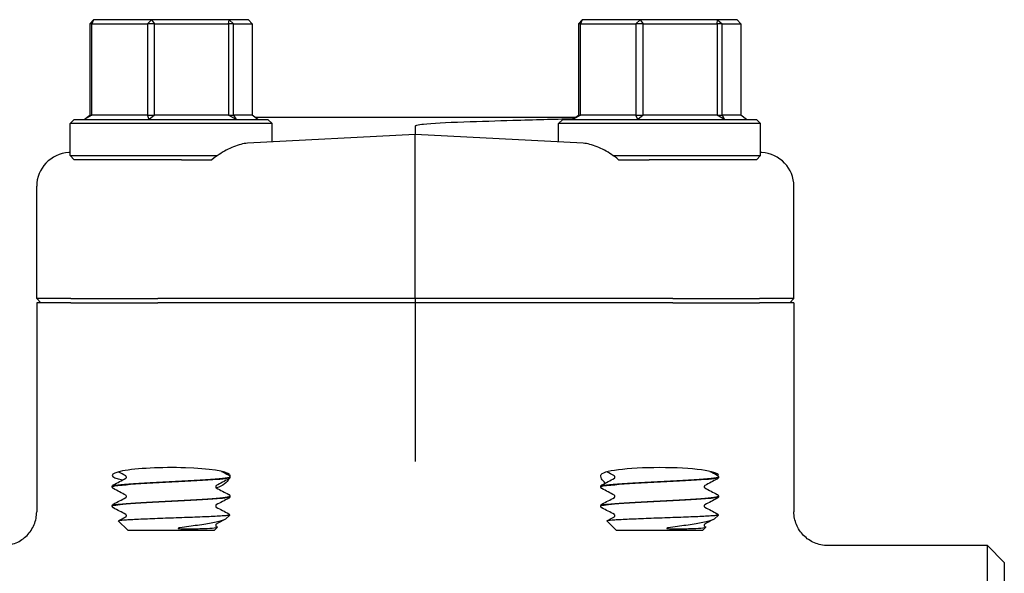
# Model space of a CAD drawing. Header units: inches. Extents: x 24 to 1128, y -74 to 748.
# Tile 401 of 557: x 732.75 to 736.41, y 275.49 to 277.54. Entities that reach past the tile are written whole.
import ezdxf

# ---------------------------------------------------------------- set-up
doc = ezdxf.new("R2010")
doc.units = ezdxf.units.IN
doc.header["$LTSCALE"] = 32
doc.header["$MEASUREMENT"] = 0
doc.layers.add('Visible (ANSI)', color=7, linetype='Continuous', lineweight=30)

msp = doc.modelspace()

# ---------------------------------------------------------------- linework, layer by layer
at = {"layer": 'Visible (ANSI)'}
for p, q in [((733.01053, 277.52829), (733.02411, 277.54391)), ((733.01802, 277.52829), (733.01053, 277.52829)), ((733.01053, 277.52829), (733.01053, 277.18954)), ((733.02411, 277.54391), (733.01802, 277.52829)), ((733.01802, 277.18954), (733.01802, 277.52829)), ((733.01802, 277.52829), (733.2242, 277.52829)), ((733.23979, 277.54391), (733.02411, 277.54391)), ((733.2242, 277.52829), (733.23979, 277.54391)), ((733.25046, 277.52829), (733.2242, 277.52829)), ((733.2242, 277.52829), (733.2242, 277.18954)), ((733.23979, 277.54391), (733.25046, 277.52829)), ((733.5276, 277.54391), (733.23979, 277.54391)), ((733.25046, 277.18954), (733.25046, 277.52829)), ((733.25046, 277.52829), (733.52557, 277.52829)), ((733.52557, 277.52829), (733.5276, 277.54391)), ((733.54435, 277.52829), (733.52557, 277.52829)), ((733.52557, 277.52829), (733.52557, 277.18954)), ((733.5276, 277.54391), (733.54435, 277.52829)), ((733.59971, 277.54391), (733.5276, 277.54391)), ((733.54435, 277.18954), (733.54435, 277.52829)), ((733.54435, 277.52829), (733.61329, 277.52829)), ((733.61329, 277.52829), (733.59971, 277.54391)), ((733.61329, 277.52829), (733.61329, 277.18954)), ((734.82489, 277.52829), (734.83847, 277.54391)), ((734.83238, 277.52829), (734.82489, 277.52829)), ((734.82489, 277.52829), (734.82489, 277.18954)), ((734.83847, 277.54391), (734.83238, 277.52829)), ((734.83238, 277.18954), (734.83238, 277.52829)), ((734.83238, 277.52829), (735.03855, 277.52829)), ((735.05415, 277.54391), (734.83847, 277.54391)), ((735.03855, 277.52829), (735.05415, 277.54391)), ((735.06482, 277.52829), (735.03855, 277.52829)), ((735.03855, 277.52829), (735.03855, 277.18954)), ((735.05415, 277.54391), (735.06482, 277.52829)), ((735.34195, 277.54391), (735.05415, 277.54391)), ((735.06482, 277.18954), (735.06482, 277.52829)), ((735.06482, 277.52829), (735.33993, 277.52829)), ((735.33993, 277.52829), (735.34195, 277.54391)), ((735.35871, 277.52829), (735.33993, 277.52829)), ((735.33993, 277.52829), (735.33993, 277.18954)), ((735.34195, 277.54391), (735.35871, 277.52829)), ((735.41407, 277.54391), (735.34195, 277.54391)), ((735.35871, 277.18954), (735.35871, 277.52829)), ((735.35871, 277.52829), (735.42765, 277.52829)), ((735.42765, 277.52829), (735.41407, 277.54391)), ((735.42765, 277.52829), (735.42765, 277.18954)), ((732.98943, 277.17391), (733.01053, 277.18954)), ((733.01802, 277.18954), (732.98943, 277.17391)), ((733.01053, 277.18954), (733.01802, 277.18954)), ((733.2242, 277.18954), (733.01802, 277.18954)), ((733.2311, 277.17391), (733.2242, 277.18954)), ((733.2242, 277.18954), (733.25046, 277.18954)), ((733.25046, 277.18954), (733.2311, 277.17391)), ((733.52557, 277.18954), (733.25046, 277.18954)), ((733.55358, 277.17391), (733.52557, 277.18954)), ((733.52557, 277.18954), (733.54435, 277.18954)), ((733.54435, 277.18954), (733.55358, 277.17391)), ((733.61329, 277.18954), (733.54435, 277.18954)), ((733.63439, 277.17391), (733.61329, 277.18954)), ((734.80379, 277.17391), (734.82489, 277.18954)), ((734.83238, 277.18954), (734.80379, 277.17391)), ((734.82489, 277.18954), (734.83238, 277.18954)), ((735.03855, 277.18954), (734.83238, 277.18954)), ((735.04546, 277.17391), (735.03855, 277.18954)), ((735.03855, 277.18954), (735.06482, 277.18954)), ((735.06482, 277.18954), (735.04546, 277.17391)), ((735.33993, 277.18954), (735.06482, 277.18954)), ((735.36794, 277.17391), (735.33993, 277.18954)), ((735.33993, 277.18954), (735.35871, 277.18954)), ((735.35871, 277.18954), (735.36794, 277.17391)), ((735.42765, 277.18954), (735.35871, 277.18954)), ((735.44875, 277.17391), (735.42765, 277.18954)), ((732.95254, 277.17391), (732.93691, 277.15829)), ((733.68691, 277.15829), (732.93691, 277.15829)), ((732.93691, 277.03954), (732.93691, 277.15829)), ((732.95254, 277.17391), (733.67129, 277.17391)), ((734.81223, 277.18016), (733.62596, 277.18016)), ((733.67129, 277.17391), (733.68691, 277.15829)), ((733.68691, 277.08977), (733.68691, 277.15829)), ((734.76689, 277.17391), (734.75127, 277.15829)), ((735.50127, 277.15829), (734.75127, 277.15829)), ((734.75127, 277.08977), (734.75127, 277.15829)), ((734.76689, 277.17391), (735.48564, 277.17391)), ((735.48564, 277.17391), (735.50127, 277.15829)), ((735.50127, 277.03954), (735.50127, 277.15829)), ((734.21909, 277.11766), (733.59556, 277.08499)), ((734.21909, 277.14892), (734.21909, 277.11766)), ((734.84262, 277.08499), (734.21909, 277.11766)), ((734.21909, 276.99336), (734.21909, 277.11766)), ((732.93691, 277.05047), (732.9324, 277.05023)), ((732.95254, 277.02391), (732.93691, 277.03954)), ((732.93691, 277.03954), (733.4844, 277.03954)), ((734.95378, 277.03954), (735.50127, 277.03954)), ((735.48564, 277.02391), (735.50127, 277.03954)), ((735.50578, 277.05023), (735.50127, 277.05047)), ((733.35035, 277.02391), (732.95254, 277.02391)), ((733.35035, 277.02391), (733.46384, 277.02391)), ((734.97434, 277.02391), (735.08783, 277.02391)), ((735.48564, 277.02391), (735.08783, 277.02391)), ((734.21909, 276.50829), (734.21909, 276.99336)), ((732.81284, 276.50829), (732.81284, 276.92529)), ((735.62534, 276.50829), (735.62534, 276.92529)), ((732.81284, 276.50829), (732.8286, 276.49266)), ((732.94019, 276.50829), (732.81284, 276.50829)), ((732.81284, 276.49266), (732.81284, 275.71629)), ((732.94019, 276.49266), (732.81284, 276.49266)), ((732.94019, 276.50829), (733.26243, 276.50829)), ((732.94019, 276.49266), (733.26243, 276.49266)), ((734.21909, 276.50829), (733.26243, 276.50829)), ((734.21909, 276.49266), (733.26243, 276.49266)), ((735.17575, 276.50829), (734.21909, 276.50829)), ((734.21909, 276.50829), (734.21909, 276.49266)), ((734.21909, 276.49266), (734.21909, 276.02743)), ((735.17575, 276.49266), (734.21909, 276.49266)), ((735.17575, 276.50829), (735.49799, 276.50829)), ((735.17575, 276.49266), (735.49799, 276.49266)), ((735.62534, 276.50829), (735.49799, 276.50829)), ((735.62534, 276.49266), (735.49799, 276.49266)), ((735.62534, 276.50829), (735.60958, 276.49266)), ((735.62534, 276.49266), (735.62534, 275.71629)), ((734.21909, 276.02743), (734.21909, 275.90321)), ((733.53066, 275.8459), (733.53066, 275.84524)), ((735.34502, 275.8459), (735.34502, 275.84524)), ((733.09316, 275.81015), (733.09316, 275.80949)), ((734.90752, 275.81015), (734.90752, 275.80949)), ((733.53066, 275.7744), (733.53066, 275.77374)), ((735.34502, 275.7744), (735.34502, 275.77374)), ((733.09316, 275.73865), (733.09316, 275.73799)), ((734.90752, 275.73865), (734.90752, 275.73799)), ((733.51578, 275.69071), (733.53028, 275.70485)), ((735.33014, 275.69071), (735.34464, 275.70485)), ((733.1509, 275.64891), (733.11609, 275.68287)), ((733.47292, 275.64891), (733.48384, 275.65956)), ((733.47993, 275.66232), (733.48343, 275.66049)), ((734.96526, 275.64891), (734.93044, 275.68287)), ((735.28728, 275.64891), (735.29819, 275.65956)), ((735.29429, 275.66232), (735.29778, 275.66049)), ((733.1509, 275.64891), (733.47292, 275.64891)), ((734.96526, 275.64891), (735.28728, 275.64891)), ((736.34409, 275.59141), (735.75144, 275.59141)), ((736.40659, 275.52891), (736.34409, 275.59141)), ((736.34409, 273.64391), (736.34409, 275.59141)), ((736.40659, 275.52891), (736.40659, 273.70641))]:
    msp.add_line(p, q, dxfattribs=at)
for centre, major_axis, ratio, start_param, end_param in [((732.93894, 276.9254), (-0.12593, -0.0066), 0.9912318, 4.712389, 6.2312837), ((735.49924, 276.9254), (0.12593, -0.0066), 0.9912318, 0.0519016, 1.5707963), ((733.31191, 275.85196), (0.21875, 0), 0.1316525, 0.1108904, 3.7549812), ((735.12627, 275.85196), (0.21875, 0), 0.1316525, 6.1892377, 9.3138876)]:
    msp.add_ellipse(centre, major_axis=major_axis, ratio=ratio, start_param=start_param, end_param=end_param, dxfattribs=at)
for points, knots in [([(734.21909, 277.14892), (734.21909, 277.14909), (734.21913, 277.14926), (734.2193, 277.14963), (734.21944, 277.14981), (734.21992, 277.15029), (734.22034, 277.15057), (734.22182, 277.15139), (734.22329, 277.15189), (734.231, 277.15412), (734.2415, 277.15548), (734.28089, 277.15981), (734.33407, 277.16247), (734.39909, 277.16465)], [0, 0, 0, 0, 0.00152658, 0.00152658, 0.00347355, 0.00347355, 0.00712444, 0.00712444, 0.01690708, 0.01690708, 0.05959749, 0.05959749, 0.22400496, 0.22400496, 0.22400496, 0.22400496]), ([(734.39909, 277.16465), (734.46196, 277.16675), (734.523, 277.16871), (734.66225, 277.17291), (734.73625, 277.1749), (734.80234, 277.17642), (734.80484, 277.17648), (734.80733, 277.17654)], [3.1568039, 3.1568039, 3.1568039, 3.1568039, 3.6500368, 3.6500368, 4.3433226, 4.3433226, 4.370872, 4.370872, 4.370872, 4.370872]), ([(733.59556, 277.08499), (733.58009, 277.08417), (733.56241, 277.07965), (733.52588, 277.06492), (733.50702, 277.05466), (733.48164, 277.03779), (733.47259, 277.03121), (733.46384, 277.02391)], [0.5162883, 0.5162883, 0.5162883, 0.5162883, 0.68070555, 0.68070555, 0.84790607, 0.84790607, 0.93136202, 0.93136202, 0.93136202, 0.93136202]), ([(734.97434, 277.02391), (734.96559, 277.03121), (734.95654, 277.03779), (734.93116, 277.05466), (734.9123, 277.06492), (734.87577, 277.07965), (734.85809, 277.08417), (734.84262, 277.08499)], [1.37086357, 1.37086357, 1.37086357, 1.37086357, 1.45431952, 1.45431952, 1.62152004, 1.62152004, 1.78593729, 1.78593729, 1.78593729, 1.78593729]), ([(733.09342, 275.80946), (733.09351, 275.81172), (733.10628, 275.81398), (733.1306, 275.81624), (733.16655, 275.81959), (733.22703, 275.82293), (733.291, 275.82627), (733.35495, 275.82961), (733.42115, 275.83296), (733.46658, 275.8363), (733.50708, 275.83928), (733.53038, 275.84226), (733.53061, 275.84524)], [14.1348503, 14.1348503, 14.1348503, 14.1348503, 14.7308693, 14.7308693, 14.7308693, 15.6122213, 15.6122213, 15.6122213, 16.4933178, 16.4933178, 16.4933178, 17.2787596, 17.2787596, 17.2787596, 17.2787596]), ([(733.53064, 275.84593), (733.53066, 275.84567), (733.53051, 275.84541), (733.53019, 275.84515), (733.52596, 275.84182), (733.49198, 275.83848), (733.44002, 275.83515), (733.38816, 275.83182), (733.31938, 275.82849), (733.25743, 275.82517), (733.19559, 275.82184), (733.14171, 275.81852), (733.11431, 275.8152), (733.10044, 275.81352), (733.0935, 275.81184), (733.09349, 275.81015)], [-23.5642615, -23.5642615, -23.5642615, -23.5642615, -23.4959687, -23.4959687, -23.4959687, -22.6167864, -22.6167864, -22.6167864, -21.7394211, -21.7394211, -21.7394211, -20.8637276, -20.8637276, -20.8637276, -20.4203522, -20.4203522, -20.4203522, -20.4203522]), ([(733.14612, 275.84557), (733.14612, 275.84695), (733.14555, 275.84825), (733.14462, 275.84953), (733.14426, 275.84981), (733.14395, 275.85004), (733.14389, 275.85007), (733.14389, 275.85007)], [0, 0, 0, 0, 0.022828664, 0.022828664, 0.041633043, 0.041633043, 0.054614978, 0.054614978, 0.054614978, 0.054614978]), ([(733.14389, 275.84107), (733.14389, 275.84107), (733.14413, 275.84117), (733.14489, 275.84196), (733.14525, 275.84242), (733.14588, 275.84375), (733.14612, 275.84465), (733.14612, 275.84557)], [0.002645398, 0.002645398, 0.002645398, 0.002645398, 0.027589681, 0.027589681, 0.042171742, 0.042171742, 0.057287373, 0.057287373, 0.057287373, 0.057287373]), ([(733.5265, 275.83872), (733.52301, 275.83281), (733.51742, 275.82626), (733.50231, 275.81425), (733.49239, 275.80868), (733.48021, 275.80518)], [0.17588334, 0.17588334, 0.17588334, 0.17588334, 0.32081632, 0.32081632, 0.47288143, 0.47288143, 0.47288143, 0.47288143]), ([(733.52595, 275.85271), (733.52674, 275.8523), (733.52758, 275.8518), (733.52898, 275.85036), (733.52948, 275.84972), (733.53031, 275.84806), (733.53061, 275.84701), (733.53066, 275.84593)], [0, 0, 0, 0, 0.028459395, 0.028459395, 0.043235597, 0.043235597, 0.058545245, 0.058545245, 0.058545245, 0.058545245]), ([(733.53066, 275.84521), (733.5306, 275.84375), (733.53005, 275.84238), (733.52881, 275.84051), (733.52814, 275.8399), (733.52698, 275.839), (733.52646, 275.83869), (733.52595, 275.83843)], [0, 0, 0, 0, 0.020588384, 0.020588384, 0.04017257, 0.04017257, 0.058516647, 0.058516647, 0.058516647, 0.058516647]), ([(733.52932, 275.85515), (733.53049, 275.85376), (733.53088, 275.85169), (733.53049, 275.84872), (733.53041, 275.84828), (733.53032, 275.84784)], [0, 0, 0, 0, 0.081333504, 0.081333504, 0.094797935, 0.094797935, 0.094797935, 0.094797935]), ([(734.92456, 275.82341), (734.91849, 275.82884), (734.91399, 275.83457), (734.90734, 275.8465), (734.90644, 275.85229), (734.90886, 275.85515)], [0.71251652, 0.71251652, 0.71251652, 0.71251652, 0.82602783, 0.82602783, 0.97703961, 0.97703961, 0.97703961, 0.97703961]), ([(734.90778, 275.80946), (734.90786, 275.81172), (734.92064, 275.81398), (734.94495, 275.81624), (734.9809, 275.81959), (735.04139, 275.82293), (735.10536, 275.82627), (735.16931, 275.82961), (735.23551, 275.83296), (735.28094, 275.8363), (735.32144, 275.83928), (735.34474, 275.84226), (735.34497, 275.84524)], [14.1348503, 14.1348503, 14.1348503, 14.1348503, 14.7308693, 14.7308693, 14.7308693, 15.6122213, 15.6122213, 15.6122213, 16.4933178, 16.4933178, 16.4933178, 17.2787596, 17.2787596, 17.2787596, 17.2787596]), ([(735.34499, 275.84593), (735.34502, 275.84567), (735.34487, 275.84541), (735.34454, 275.84515), (735.34032, 275.84182), (735.30634, 275.83848), (735.25437, 275.83515), (735.20251, 275.83182), (735.13374, 275.82849), (735.07178, 275.82517), (735.00994, 275.82184), (734.95606, 275.81852), (734.92867, 275.8152), (734.9148, 275.81352), (734.90785, 275.81184), (734.90785, 275.81015)], [-23.5642615, -23.5642615, -23.5642615, -23.5642615, -23.4959687, -23.4959687, -23.4959687, -22.6167864, -22.6167864, -22.6167864, -21.7394211, -21.7394211, -21.7394211, -20.8637276, -20.8637276, -20.8637276, -20.4203522, -20.4203522, -20.4203522, -20.4203522]), ([(734.96047, 275.84557), (734.96047, 275.84695), (734.95991, 275.84825), (734.95897, 275.84953), (734.95862, 275.84981), (734.95831, 275.85004), (734.95825, 275.85007), (734.95825, 275.85007)], [0, 0, 0, 0, 0.022828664, 0.022828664, 0.041633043, 0.041633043, 0.054614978, 0.054614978, 0.054614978, 0.054614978]), ([(734.95825, 275.84107), (734.95825, 275.84107), (734.95849, 275.84117), (734.95924, 275.84196), (734.95961, 275.84242), (734.96024, 275.84375), (734.96047, 275.84465), (734.96047, 275.84557)], [0.002645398, 0.002645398, 0.002645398, 0.002645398, 0.027589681, 0.027589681, 0.042171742, 0.042171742, 0.057287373, 0.057287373, 0.057287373, 0.057287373]), ([(735.34031, 275.85271), (735.34109, 275.8523), (735.34194, 275.8518), (735.34334, 275.85036), (735.34383, 275.84972), (735.34466, 275.84806), (735.34497, 275.84701), (735.34502, 275.84593)], [0, 0, 0, 0, 0.028459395, 0.028459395, 0.043235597, 0.043235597, 0.058545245, 0.058545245, 0.058545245, 0.058545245]), ([(735.34502, 275.84521), (735.34495, 275.84375), (735.34441, 275.84238), (735.34316, 275.84051), (735.3425, 275.8399), (735.34134, 275.839), (735.34081, 275.83869), (735.34031, 275.83843)], [0, 0, 0, 0, 0.020588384, 0.020588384, 0.04017257, 0.04017257, 0.058516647, 0.058516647, 0.058516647, 0.058516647]), ([(733.09316, 275.81018), (733.09323, 275.81164), (733.09377, 275.81301), (733.09502, 275.81488), (733.09568, 275.81549), (733.09684, 275.81639), (733.09737, 275.8167), (733.09787, 275.81696)], [0, 0, 0, 0, 0.020588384, 0.020588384, 0.04017257, 0.04017257, 0.058516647, 0.058516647, 0.058516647, 0.058516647]), ([(733.09787, 275.80268), (733.09709, 275.80309), (733.09624, 275.80359), (733.09484, 275.80504), (733.09435, 275.80567), (733.09352, 275.80733), (733.09321, 275.80838), (733.09316, 275.80946)], [0, 0, 0, 0, 0.028459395, 0.028459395, 0.043235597, 0.043235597, 0.058545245, 0.058545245, 0.058545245, 0.058545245]), ([(733.47993, 275.81432), (733.47993, 275.81432), (733.47969, 275.81422), (733.47894, 275.81343), (733.47857, 275.81297), (733.47794, 275.81164), (733.47771, 275.81074), (733.47771, 275.80982)], [0.002645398, 0.002645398, 0.002645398, 0.002645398, 0.027589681, 0.027589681, 0.042171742, 0.042171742, 0.057287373, 0.057287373, 0.057287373, 0.057287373]), ([(733.47771, 275.80982), (733.47771, 275.80844), (733.47827, 275.80714), (733.47921, 275.80586), (733.47956, 275.80559), (733.47987, 275.80536), (733.47993, 275.80532), (733.47993, 275.80532)], [0, 0, 0, 0, 0.022828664, 0.022828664, 0.041633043, 0.041633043, 0.054614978, 0.054614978, 0.054614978, 0.054614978]), ([(734.90752, 275.81018), (734.90758, 275.81164), (734.90813, 275.81301), (734.90937, 275.81488), (734.91004, 275.81549), (734.9112, 275.81639), (734.91172, 275.8167), (734.91223, 275.81696)], [0, 0, 0, 0, 0.020588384, 0.020588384, 0.04017257, 0.04017257, 0.058516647, 0.058516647, 0.058516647, 0.058516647]), ([(734.91223, 275.80268), (734.91144, 275.80309), (734.9106, 275.80359), (734.9092, 275.80504), (734.9087, 275.80567), (734.90787, 275.80733), (734.90757, 275.80838), (734.90752, 275.80946)], [0, 0, 0, 0, 0.028459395, 0.028459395, 0.043235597, 0.043235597, 0.058545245, 0.058545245, 0.058545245, 0.058545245]), ([(735.29429, 275.81432), (735.29429, 275.81432), (735.29405, 275.81422), (735.29329, 275.81343), (735.29293, 275.81297), (735.2923, 275.81164), (735.29206, 275.81074), (735.29206, 275.80982)], [0.002645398, 0.002645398, 0.002645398, 0.002645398, 0.027589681, 0.027589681, 0.042171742, 0.042171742, 0.057287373, 0.057287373, 0.057287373, 0.057287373]), ([(735.29206, 275.80982), (735.29206, 275.80844), (735.29263, 275.80714), (735.29356, 275.80586), (735.29392, 275.80559), (735.29423, 275.80536), (735.29429, 275.80532), (735.29429, 275.80532)], [0, 0, 0, 0, 0.022828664, 0.022828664, 0.041633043, 0.041633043, 0.054614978, 0.054614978, 0.054614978, 0.054614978]), ([(733.09331, 275.73796), (733.09346, 275.74062), (733.11162, 275.74329), (733.14461, 275.74595), (733.1861, 275.7493), (733.25025, 275.75265), (733.31464, 275.756), (733.37902, 275.75935), (733.44239, 275.7627), (733.48264, 275.76605), (733.51343, 275.76861), (733.53023, 275.77117), (733.53049, 275.77374)], [7.851665, 7.851665, 7.851665, 7.851665, 8.5540503, 8.5540503, 8.5540503, 9.4372578, 9.4372578, 9.4372578, 10.320193, 10.320193, 10.320193, 10.9955743, 10.9955743, 10.9955743, 10.9955743]), ([(733.53063, 275.77443), (733.53055, 275.7714), (733.50653, 275.76837), (733.46493, 275.76535), (733.4193, 275.76202), (733.35338, 275.7587), (733.28985, 275.75538), (733.22653, 275.75207), (733.16677, 275.74876), (733.131, 275.74545), (733.10653, 275.74318), (733.09361, 275.74092), (733.09342, 275.73865)], [-17.2810762, -17.2810762, -17.2810762, -17.2810762, -16.4826805, -16.4826805, -16.4826805, -15.6069384, -15.6069384, -15.6069384, -14.7341258, -14.7341258, -14.7341258, -14.1371669, -14.1371669, -14.1371669, -14.1371669]), ([(733.14612, 275.77407), (733.14612, 275.77545), (733.14555, 275.77675), (733.14462, 275.77803), (733.14426, 275.77831), (733.14395, 275.77854), (733.14389, 275.77857), (733.14389, 275.77857)], [0, 0, 0, 0, 0.022828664, 0.022828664, 0.041633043, 0.041633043, 0.054614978, 0.054614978, 0.054614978, 0.054614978]), ([(733.14389, 275.76957), (733.14389, 275.76957), (733.14413, 275.76967), (733.14489, 275.77046), (733.14525, 275.77092), (733.14588, 275.77225), (733.14612, 275.77315), (733.14612, 275.77407)], [0.002645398, 0.002645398, 0.002645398, 0.002645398, 0.027589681, 0.027589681, 0.042171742, 0.042171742, 0.057287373, 0.057287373, 0.057287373, 0.057287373]), ([(733.52595, 275.78121), (733.52674, 275.7808), (733.52758, 275.7803), (733.52898, 275.77886), (733.52948, 275.77822), (733.53031, 275.77656), (733.53061, 275.77551), (733.53066, 275.77443)], [0, 0, 0, 0, 0.028459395, 0.028459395, 0.043235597, 0.043235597, 0.058545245, 0.058545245, 0.058545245, 0.058545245]), ([(733.53066, 275.77371), (733.5306, 275.77225), (733.53005, 275.77088), (733.52881, 275.76901), (733.52814, 275.7684), (733.52698, 275.7675), (733.52646, 275.76719), (733.52595, 275.76693)], [0, 0, 0, 0, 0.020588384, 0.020588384, 0.04017257, 0.04017257, 0.058516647, 0.058516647, 0.058516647, 0.058516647]), ([(734.90766, 275.73796), (734.90782, 275.74062), (734.92597, 275.74329), (734.95897, 275.74595), (735.00046, 275.7493), (735.0646, 275.75265), (735.129, 275.756), (735.19337, 275.75935), (735.25674, 275.7627), (735.297, 275.76605), (735.32778, 275.76861), (735.34459, 275.77117), (735.34484, 275.77374)], [7.851665, 7.851665, 7.851665, 7.851665, 8.5540503, 8.5540503, 8.5540503, 9.4372578, 9.4372578, 9.4372578, 10.320193, 10.320193, 10.320193, 10.9955743, 10.9955743, 10.9955743, 10.9955743]), ([(735.34498, 275.77443), (735.3449, 275.7714), (735.32089, 275.76837), (735.27929, 275.76535), (735.23365, 275.76202), (735.16774, 275.7587), (735.10421, 275.75538), (735.04089, 275.75207), (734.98113, 275.74876), (734.94535, 275.74545), (734.92088, 275.74318), (734.90797, 275.74092), (734.90778, 275.73865)], [-17.2810762, -17.2810762, -17.2810762, -17.2810762, -16.4826805, -16.4826805, -16.4826805, -15.6069384, -15.6069384, -15.6069384, -14.7341258, -14.7341258, -14.7341258, -14.1371669, -14.1371669, -14.1371669, -14.1371669]), ([(734.96047, 275.77407), (734.96047, 275.77545), (734.95991, 275.77675), (734.95897, 275.77803), (734.95862, 275.77831), (734.95831, 275.77854), (734.95825, 275.77857), (734.95825, 275.77857)], [0, 0, 0, 0, 0.022828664, 0.022828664, 0.041633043, 0.041633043, 0.054614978, 0.054614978, 0.054614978, 0.054614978]), ([(734.95825, 275.76957), (734.95825, 275.76957), (734.95849, 275.76967), (734.95924, 275.77046), (734.95961, 275.77092), (734.96024, 275.77225), (734.96047, 275.77315), (734.96047, 275.77407)], [0.002645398, 0.002645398, 0.002645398, 0.002645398, 0.027589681, 0.027589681, 0.042171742, 0.042171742, 0.057287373, 0.057287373, 0.057287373, 0.057287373]), ([(735.34031, 275.78121), (735.34109, 275.7808), (735.34194, 275.7803), (735.34334, 275.77886), (735.34383, 275.77822), (735.34466, 275.77656), (735.34497, 275.77551), (735.34502, 275.77443)], [0, 0, 0, 0, 0.028459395, 0.028459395, 0.043235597, 0.043235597, 0.058545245, 0.058545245, 0.058545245, 0.058545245]), ([(735.34502, 275.77371), (735.34495, 275.77225), (735.34441, 275.77088), (735.34316, 275.76901), (735.3425, 275.7684), (735.34134, 275.7675), (735.34081, 275.76719), (735.34031, 275.76693)], [0, 0, 0, 0, 0.020588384, 0.020588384, 0.04017257, 0.04017257, 0.058516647, 0.058516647, 0.058516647, 0.058516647]), ([(733.09316, 275.73868), (733.09323, 275.74014), (733.09377, 275.74151), (733.09502, 275.74338), (733.09568, 275.74399), (733.09684, 275.74489), (733.09737, 275.7452), (733.09787, 275.74546)], [0, 0, 0, 0, 0.020588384, 0.020588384, 0.04017257, 0.04017257, 0.058516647, 0.058516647, 0.058516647, 0.058516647]), ([(733.09787, 275.73118), (733.09709, 275.73159), (733.09624, 275.73209), (733.09484, 275.73354), (733.09435, 275.73417), (733.09352, 275.73583), (733.09321, 275.73688), (733.09316, 275.73796)], [0, 0, 0, 0, 0.028459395, 0.028459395, 0.043235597, 0.043235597, 0.058545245, 0.058545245, 0.058545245, 0.058545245]), ([(733.47993, 275.74282), (733.47993, 275.74282), (733.47969, 275.74272), (733.47894, 275.74193), (733.47857, 275.74147), (733.47794, 275.74014), (733.47771, 275.73924), (733.47771, 275.73832)], [0.002645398, 0.002645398, 0.002645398, 0.002645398, 0.027589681, 0.027589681, 0.042171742, 0.042171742, 0.057287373, 0.057287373, 0.057287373, 0.057287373]), ([(733.47771, 275.73832), (733.47771, 275.73694), (733.47827, 275.73564), (733.47921, 275.73436), (733.47956, 275.73409), (733.47987, 275.73386), (733.47993, 275.73382), (733.47993, 275.73382)], [0, 0, 0, 0, 0.022828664, 0.022828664, 0.041633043, 0.041633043, 0.054614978, 0.054614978, 0.054614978, 0.054614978]), ([(734.90752, 275.73868), (734.90758, 275.74014), (734.90813, 275.74151), (734.90937, 275.74338), (734.91004, 275.74399), (734.9112, 275.74489), (734.91172, 275.7452), (734.91223, 275.74546)], [0, 0, 0, 0, 0.020588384, 0.020588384, 0.04017257, 0.04017257, 0.058516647, 0.058516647, 0.058516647, 0.058516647]), ([(734.91223, 275.73118), (734.91144, 275.73159), (734.9106, 275.73209), (734.9092, 275.73354), (734.9087, 275.73417), (734.90787, 275.73583), (734.90757, 275.73688), (734.90752, 275.73796)], [0, 0, 0, 0, 0.028459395, 0.028459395, 0.043235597, 0.043235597, 0.058545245, 0.058545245, 0.058545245, 0.058545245]), ([(735.29429, 275.74282), (735.29429, 275.74282), (735.29405, 275.74272), (735.29329, 275.74193), (735.29293, 275.74147), (735.2923, 275.74014), (735.29206, 275.73924), (735.29206, 275.73832)], [0.002645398, 0.002645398, 0.002645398, 0.002645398, 0.027589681, 0.027589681, 0.042171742, 0.042171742, 0.057287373, 0.057287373, 0.057287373, 0.057287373]), ([(735.29206, 275.73832), (735.29206, 275.73694), (735.29263, 275.73564), (735.29356, 275.73436), (735.29392, 275.73409), (735.29423, 275.73386), (735.29429, 275.73382), (735.29429, 275.73382)], [0, 0, 0, 0, 0.022828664, 0.022828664, 0.041633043, 0.041633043, 0.054614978, 0.054614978, 0.054614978, 0.054614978]), ([(732.68674, 275.59141), (732.68684, 275.59141), (732.68695, 275.59141), (732.6956, 275.59144), (732.70413, 275.59232), (732.72086, 275.59577), (732.72903, 275.59833), (732.7519, 275.60814), (732.76555, 275.61743), (732.78839, 275.64062), (732.79741, 275.65425), (732.80969, 275.68417), (732.81284, 275.70015), (732.81284, 275.71629)], [-0.00080906, -0.00080906, -0.00080906, -0.00080906, 0, 0, 0.06513682, 0.06513682, 0.13017613, 0.13017613, 0.25481643, 0.25481643, 0.37825086, 0.37825086, 0.50129539, 0.50129539, 0.50129539, 0.50129539]), ([(733.11609, 275.68287), (733.11557, 275.68337), (733.11642, 275.68388), (733.12294, 275.68536), (733.1322, 275.68631), (733.15974, 275.68824), (733.17786, 275.6892), (733.22079, 275.69113), (733.24527, 275.69209), (733.2975, 275.69402), (733.32479, 275.69497), (733.37863, 275.69691), (733.40464, 275.69786), (733.45193, 275.69979), (733.47268, 275.70075), (733.48923, 275.70171)], [-1.3327966, -1.3327966, -1.3327966, -1.3327966, -1.2298846, -1.2298846, -1.0320942, -1.0320942, -0.8314266, -0.8314266, -0.6278827, -0.6278827, -0.4214631, -0.4214631, -0.2121686, -0.2121686, 0, 0, 0, 0]), ([(733.14612, 275.70257), (733.14612, 275.70395), (733.14555, 275.70525), (733.14462, 275.70653), (733.14426, 275.70681), (733.14395, 275.70704), (733.14389, 275.70707), (733.14389, 275.70707)], [0, 0, 0, 0, 0.022828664, 0.022828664, 0.041633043, 0.041633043, 0.054614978, 0.054614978, 0.054614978, 0.054614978]), ([(733.14389, 275.69807), (733.14389, 275.69807), (733.14413, 275.69817), (733.14489, 275.69896), (733.14525, 275.69942), (733.14588, 275.70075), (733.14612, 275.70165), (733.14612, 275.70257)], [0.002645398, 0.002645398, 0.002645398, 0.002645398, 0.027589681, 0.027589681, 0.042171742, 0.042171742, 0.057287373, 0.057287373, 0.057287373, 0.057287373]), ([(733.51578, 275.69071), (733.51397, 275.68894), (733.51053, 275.68715), (733.49692, 275.68226), (733.4839, 275.67914), (733.45086, 275.67284), (733.4315, 275.66973), (733.38935, 275.66344), (733.36717, 275.66033), (733.34456, 275.6571)], [-0.66481107, -0.66481107, -0.66481107, -0.66481107, -0.55061182, -0.55061182, -0.35778862, -0.35778862, -0.17425332, -0.17425332, 0, 0, 0, 0]), ([(733.48923, 275.70171), (733.49829, 275.70223), (733.50597, 275.70269), (733.51847, 275.70353), (733.52319, 275.70389), (733.529, 275.70449), (733.53036, 275.70473), (733.5303, 275.70491)], [-0.44431555, -0.44431555, -0.44431555, -0.44431555, -0.32882749, -0.32882749, -0.21096916, -0.21096916, -0.10373636, -0.10373636, -0.10373636, -0.10373636]), ([(733.52595, 275.70971), (733.52662, 275.70936), (733.52731, 275.70895), (733.52886, 275.70755), (733.52978, 275.70646), (733.5303, 275.7049)], [0, 0, 0, 0, 0.024061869, 0.024061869, 0.048830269, 0.048830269, 0.048830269, 0.048830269]), ([(734.93044, 275.68287), (734.92992, 275.68337), (734.93078, 275.68388), (734.93729, 275.68536), (734.94656, 275.68631), (734.97409, 275.68824), (734.99221, 275.6892), (735.03515, 275.69113), (735.05962, 275.69209), (735.11186, 275.69402), (735.13914, 275.69497), (735.19299, 275.69691), (735.219, 275.69786), (735.26629, 275.69979), (735.28703, 275.70075), (735.30359, 275.70171)], [-1.3327966, -1.3327966, -1.3327966, -1.3327966, -1.2298846, -1.2298846, -1.0320942, -1.0320942, -0.8314266, -0.8314266, -0.6278827, -0.6278827, -0.4214631, -0.4214631, -0.2121686, -0.2121686, 0, 0, 0, 0]), ([(734.96047, 275.70257), (734.96047, 275.70395), (734.95991, 275.70525), (734.95897, 275.70653), (734.95862, 275.70681), (734.95831, 275.70704), (734.95825, 275.70707), (734.95825, 275.70707)], [0, 0, 0, 0, 0.022828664, 0.022828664, 0.041633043, 0.041633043, 0.054614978, 0.054614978, 0.054614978, 0.054614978]), ([(734.95825, 275.69807), (734.95825, 275.69807), (734.95849, 275.69817), (734.95924, 275.69896), (734.95961, 275.69942), (734.96024, 275.70075), (734.96047, 275.70165), (734.96047, 275.70257)], [0.002645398, 0.002645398, 0.002645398, 0.002645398, 0.027589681, 0.027589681, 0.042171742, 0.042171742, 0.057287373, 0.057287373, 0.057287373, 0.057287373]), ([(735.33014, 275.69071), (735.32832, 275.68894), (735.32488, 275.68715), (735.31127, 275.68226), (735.29826, 275.67914), (735.26521, 275.67284), (735.24585, 275.66973), (735.20371, 275.66344), (735.18153, 275.66033), (735.15891, 275.6571)], [-0.66481107, -0.66481107, -0.66481107, -0.66481107, -0.55061182, -0.55061182, -0.35778862, -0.35778862, -0.17425332, -0.17425332, 0, 0, 0, 0]), ([(735.30359, 275.70171), (735.31264, 275.70223), (735.32032, 275.70269), (735.33282, 275.70353), (735.33754, 275.70389), (735.34335, 275.70449), (735.34471, 275.70473), (735.34466, 275.70491)], [-0.44431555, -0.44431555, -0.44431555, -0.44431555, -0.32882749, -0.32882749, -0.21096916, -0.21096916, -0.10373636, -0.10373636, -0.10373636, -0.10373636]), ([(735.34031, 275.70971), (735.34097, 275.70936), (735.34167, 275.70895), (735.34322, 275.70755), (735.34414, 275.70646), (735.34466, 275.7049)], [0, 0, 0, 0, 0.024061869, 0.024061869, 0.048830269, 0.048830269, 0.048830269, 0.048830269]), ([(735.75144, 275.59141), (735.75134, 275.59141), (735.75123, 275.59141), (735.74258, 275.59144), (735.73405, 275.59232), (735.71732, 275.59577), (735.70915, 275.59833), (735.68628, 275.60814), (735.67263, 275.61743), (735.64979, 275.64062), (735.64077, 275.65425), (735.62849, 275.68417), (735.62534, 275.70015), (735.62534, 275.71629)], [-0.00080906, -0.00080906, -0.00080906, -0.00080906, 0, 0, 0.06513682, 0.06513682, 0.13017613, 0.13017613, 0.25481643, 0.25481643, 0.37825086, 0.37825086, 0.50129539, 0.50129539, 0.50129539, 0.50129539]), ([(733.34456, 275.6571), (733.34228, 275.65678), (733.34051, 275.65645), (733.33923, 275.65606), (733.33897, 275.65596), (733.3387, 275.65582), (733.33862, 275.65577), (733.33853, 275.65569), (733.3385, 275.65566), (733.33846, 275.65559), (733.33845, 275.65556), (733.33845, 275.6555), (733.33847, 275.65546), (733.33851, 275.65539), (733.33856, 275.65535), (733.33876, 275.65521), (733.339, 275.65513), (733.34001, 275.65485), (733.34116, 275.65468), (733.34902, 275.65387), (733.36196, 275.65358), (733.37761, 275.65358)], [-0.25215193, -0.25215193, -0.25215193, -0.25215193, -0.19967794, -0.19967794, -0.18722758, -0.18722758, -0.18219412, -0.18219412, -0.17935031, -0.17935031, -0.17701108, -0.17701108, -0.17437616, -0.17437616, -0.17027277, -0.17027277, -0.15860757, -0.15860757, -0.12989843, -0.12989843, 0, 0, 0, 0]), ([(733.37761, 275.65358), (733.40584, 275.65358), (733.42398, 275.65425), (733.45092, 275.65528), (733.4636, 275.65609), (733.47214, 275.6571)], [-0.29459793, -0.29459793, -0.29459793, -0.29459793, -0.17753869, -0.17753869, 0, 0, 0, 0]), ([(733.47214, 275.6571), (733.47804, 275.65781), (733.48177, 275.6585), (733.48419, 275.65963), (733.48424, 275.66006), (733.48343, 275.66049)], [-2.9565185, -2.9565185, -2.9565185, -2.9565185, -2.83328963, -2.83328963, -2.75640248, -2.75640248, -2.75640248, -2.75640248]), ([(733.47993, 275.67132), (733.47993, 275.67132), (733.47969, 275.67122), (733.47894, 275.67043), (733.47857, 275.66997), (733.47794, 275.66864), (733.47771, 275.66774), (733.47771, 275.66682)], [0.002645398, 0.002645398, 0.002645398, 0.002645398, 0.027589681, 0.027589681, 0.042171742, 0.042171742, 0.057287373, 0.057287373, 0.057287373, 0.057287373]), ([(733.47771, 275.66682), (733.47771, 275.66544), (733.47827, 275.66414), (733.47921, 275.66286), (733.47956, 275.66259), (733.47987, 275.66236), (733.47993, 275.66232), (733.47993, 275.66232)], [0, 0, 0, 0, 0.022828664, 0.022828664, 0.041633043, 0.041633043, 0.054614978, 0.054614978, 0.054614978, 0.054614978]), ([(735.15891, 275.6571), (735.15664, 275.65678), (735.15486, 275.65645), (735.15358, 275.65606), (735.15333, 275.65596), (735.15306, 275.65582), (735.15298, 275.65577), (735.15288, 275.65569), (735.15285, 275.65566), (735.15282, 275.65559), (735.15281, 275.65556), (735.15281, 275.6555), (735.15282, 275.65546), (735.15287, 275.65539), (735.15292, 275.65535), (735.15311, 275.65521), (735.15335, 275.65513), (735.15437, 275.65485), (735.15552, 275.65468), (735.16338, 275.65387), (735.17632, 275.65358), (735.19197, 275.65358)], [-0.25215193, -0.25215193, -0.25215193, -0.25215193, -0.19967794, -0.19967794, -0.18722758, -0.18722758, -0.18219412, -0.18219412, -0.17935031, -0.17935031, -0.17701108, -0.17701108, -0.17437616, -0.17437616, -0.17027277, -0.17027277, -0.15860757, -0.15860757, -0.12989843, -0.12989843, 0, 0, 0, 0]), ([(735.19197, 275.65358), (735.2202, 275.65358), (735.23834, 275.65425), (735.26527, 275.65528), (735.27796, 275.65609), (735.28649, 275.6571)], [-0.29459793, -0.29459793, -0.29459793, -0.29459793, -0.17753869, -0.17753869, 0, 0, 0, 0]), ([(735.28649, 275.6571), (735.29239, 275.65781), (735.29613, 275.6585), (735.29855, 275.65963), (735.2986, 275.66006), (735.29778, 275.66049)], [-2.9565185, -2.9565185, -2.9565185, -2.9565185, -2.83328963, -2.83328963, -2.75640248, -2.75640248, -2.75640248, -2.75640248]), ([(735.29429, 275.67132), (735.29429, 275.67132), (735.29405, 275.67122), (735.29329, 275.67043), (735.29293, 275.66997), (735.2923, 275.66864), (735.29206, 275.66774), (735.29206, 275.66682)], [0.002645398, 0.002645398, 0.002645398, 0.002645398, 0.027589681, 0.027589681, 0.042171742, 0.042171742, 0.057287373, 0.057287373, 0.057287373, 0.057287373]), ([(735.29206, 275.66682), (735.29206, 275.66544), (735.29263, 275.66414), (735.29356, 275.66286), (735.29392, 275.66259), (735.29423, 275.66236), (735.29429, 275.66232), (735.29429, 275.66232)], [0, 0, 0, 0, 0.022828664, 0.022828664, 0.041633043, 0.041633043, 0.054614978, 0.054614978, 0.054614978, 0.054614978])]:
    msp.add_open_spline(points, degree=3, knots=knots, dxfattribs=at)
for points in [[(732.9512, 277.02391), (732.95141, 277.02415), (732.95163, 277.02438), (732.95184, 277.02461)], [(735.48634, 277.02461), (735.48655, 277.02438), (735.48677, 277.02415), (735.48698, 277.02391)], [(733.09787, 275.81696), (733.11322, 275.82499), (733.12856, 275.83303), (733.1439, 275.84108)], [(733.1439, 275.85006), (733.13457, 275.85496), (733.12523, 275.85985), (733.1159, 275.86474)], [(733.52595, 275.83843), (733.51061, 275.8304), (733.49526, 275.82236), (733.47993, 275.81431)], [(733.49881, 275.86692), (733.50786, 275.86218), (733.51691, 275.85745), (733.52595, 275.85271)], [(734.91223, 275.81696), (734.92757, 275.82499), (734.94292, 275.83303), (734.95825, 275.84108)], [(734.95825, 275.85006), (734.94892, 275.85496), (734.93959, 275.85985), (734.93025, 275.86474)], [(735.34031, 275.83843), (735.32496, 275.8304), (735.30962, 275.82236), (735.29428, 275.81431)], [(735.31317, 275.86692), (735.32221, 275.86218), (735.33126, 275.85745), (735.34031, 275.85271)], [(733.1439, 275.77856), (733.12856, 275.78661), (733.11322, 275.79465), (733.09787, 275.80268)], [(733.47993, 275.80533), (733.49526, 275.79728), (733.51061, 275.78924), (733.52595, 275.78121)], [(734.95825, 275.77856), (734.94292, 275.78661), (734.92757, 275.79465), (734.91223, 275.80268)], [(735.29428, 275.80533), (735.30962, 275.79728), (735.32496, 275.78924), (735.34031, 275.78121)], [(733.09787, 275.74546), (733.11322, 275.75349), (733.12856, 275.76153), (733.1439, 275.76958)], [(733.52595, 275.76693), (733.51061, 275.7589), (733.49526, 275.75086), (733.47993, 275.74281)], [(734.91223, 275.74546), (734.92757, 275.75349), (734.94292, 275.76153), (734.95825, 275.76958)], [(735.34031, 275.76693), (735.32496, 275.7589), (735.30962, 275.75086), (735.29428, 275.74281)], [(733.1439, 275.70706), (733.12856, 275.71511), (733.11322, 275.72315), (733.09787, 275.73118)], [(733.47993, 275.73383), (733.49526, 275.72578), (733.51061, 275.71774), (733.52595, 275.70971)], [(734.95825, 275.70706), (734.94292, 275.71511), (734.92757, 275.72315), (734.91223, 275.73118)], [(735.29428, 275.73383), (735.30962, 275.72578), (735.32496, 275.71774), (735.34031, 275.70971)], [(733.11645, 275.68369), (733.1256, 275.68848), (733.13475, 275.69328), (733.1439, 275.69808)], [(733.5119, 275.68807), (733.50124, 275.68249), (733.49058, 275.6769), (733.47993, 275.67131)], [(734.93081, 275.68369), (734.93996, 275.68848), (734.94911, 275.69328), (734.95825, 275.69808)], [(735.32625, 275.68807), (735.31559, 275.68249), (735.30494, 275.6769), (735.29428, 275.67131)]]:
    msp.add_open_spline(points, degree=3, dxfattribs=at)
for points, weights in [([(732.95254, 277.02391), (732.95187, 277.02391), (732.9512, 277.02391)], [0.999903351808, 0.999903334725, 0.999903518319]), ([(735.48698, 277.02391), (735.48631, 277.02391), (735.48564, 277.02391)], [0.999903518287, 0.999903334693, 0.999903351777])]:
    msp.add_rational_spline(points, weights, degree=2, dxfattribs=at)

doc.saveas('drawing.dxf')
